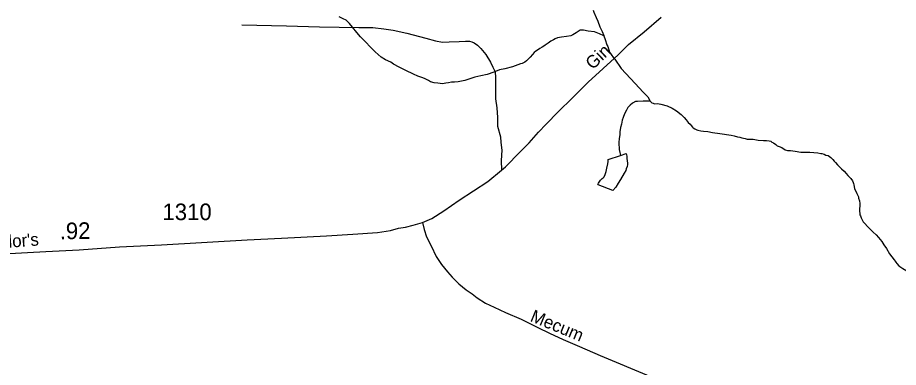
# Model space of a CAD drawing. Extents: x 2220236 to 2384410, y 720751 to 894131.
# Drawn here: x 2261721 to 2268370, y 820039 to 822677 of the extents above; entities that cross this region are included whole.
import ezdxf

# ---------------------------------------------------------------- set-up
doc = ezdxf.new("R2010")
doc.units = 0
doc.layers.add('Default', color=7, linetype='Continuous')

msp = doc.modelspace()

# ---------------------------------------------------------------- linework, layer by layer
at = {"layer": 'Default'}
for points in [[(2266065, 822732.1), (2266071.6, 822718.2), (2266088.2, 822678.4), (2266100.4, 822651), (2266116.9, 822606.4), (2266133.3, 822573.2), (2266145.4, 822541.1), (2266146.3, 822538.5)], [(2266146.3, 822538.5), (2266113.2, 822554.9), (2266077.1, 822568.8), (2266029, 822573.7), (2265993.1, 822582), (2265971.1, 822583.1), (2265967.1, 822581.6), (2265959.2, 822577.8), (2265937.2, 822560.9), (2265913.6, 822546.6), (2265897.4, 822540.4), (2265863.5, 822534.5), (2265827.7, 822530.3), (2265797.7, 822523.7), (2265779.8, 822517.6), (2265765.9, 822509.6), (2265745.7, 822499.2), (2265726.3, 822483.2), (2265704, 822468.9), (2265694.4, 822460.9), (2265680.4, 822453), (2265662.5, 822442.9), (2265646.5, 822432.4), (2265632.6, 822424.5), (2265620.9, 822414.2), (2265606.8, 822398.1), (2265591.3, 822377.8), (2265573.5, 822360.1), (2265563.5, 822352.1), (2265549.6, 822341.9), (2265529.7, 822331.5), (2265517.4, 822327.8), (2265456, 822304.5), (2265400.2, 822289.9), (2265358.1, 822281.9), (2265316.4, 822265.4), (2265264.5, 822246.8), (2265216.8, 822238.9), (2265172.6, 822226.7), (2265134.7, 822216), (2265096.7, 822203.7), (2265047.3, 822193.2), (2265019, 822190.5), (2264997, 822191), (2264972.9, 822184), (2264953.2, 822182.1), (2264929.5, 822178.3), (2264911.5, 822179.6), (2264893.5, 822181.7), (2264865.1, 822185.5), (2264839, 822193.3), (2264823.1, 822202.8), (2264798.8, 822214.8), (2264780.9, 822222.4), (2264742.8, 822234.6), (2264710.6, 822250.1), (2264650.5, 822277.5), (2264620.3, 822292.9), (2264602.5, 822303.1), (2264558, 822326.4), (2264538, 822340.6), (2264498, 822357.8), (2264465.7, 822379.8), (2264421.2, 822419.4), (2264384.9, 822455.2), (2264346.7, 822494.7), (2264310.4, 822532.2), (2264282.2, 822564), (2264249.6, 822605.6), (2264227.2, 822631.7), (2264201.1, 822657.5), (2264179.4, 822667.1), (2264147.2, 822683.2)], [(2264778.6, 821132.7), (2264847, 821162.6), (2264939.5, 821219.7), (2265053.7, 821299.8), (2265270, 821442.2), (2265375.1, 821527.2), (2265403.8, 821550.4), (2265514.9, 821664.6), (2265581.8, 821731.5), (2265652.6, 821814.2), (2265710.1, 821873.6), (2265801.2, 821966.5), (2265910.1, 822071.4), (2266029, 822190.5), (2266254.7, 822397), (2266332.2, 822473.1), (2266451.2, 822570.2), (2266580.2, 822681.5)], [(2263414.7, 822621.4), (2263751.1, 822615.5), (2264001, 822607.6), (2264298.1, 822601.7), (2264402.4, 822601.7), (2264485, 822591.9), (2264555.8, 822582), (2264658.1, 822558.4), (2264803.7, 822521), (2264874.5, 822501.3), (2264927.7, 822491.5), (2264978.8, 822493.4), (2265053.6, 822497.4), (2265102.8, 822499.3), (2265132.3, 822499.3), (2265151, 822495.4), (2265167.7, 822485.5), (2265193.3, 822469.8), (2265218.8, 822444.2), (2265256.2, 822398.9), (2265291.6, 822339.9), (2265309.3, 822302.5), (2265325.1, 822269), (2265328, 822225.7), (2265328, 822141), (2265328, 822064.3), (2265338.8, 821997.3), (2265342.8, 821924.5), (2265344.7, 821857.5), (2265366.4, 821776.8), (2265369.3, 821735.5), (2265375.2, 821678.4), (2265371.3, 821599.6), (2265375.1, 821527.2)], [(2266146.3, 822538.5), (2266155.6, 822511.4), (2266170.2, 822471.8), (2266176.2, 822459.2), (2266190.4, 822417.2), (2266202.5, 822399.6), (2266218.7, 822374), (2266229, 822363.9), (2266277.7, 822294), (2266348, 822218.8), (2266414.7, 822145.3), (2266441, 822117.5), (2266473.5, 822085.6), (2266479.5, 822078.3), (2266487.7, 822062.4), (2266493.7, 822050.1), (2266496.3, 822046.8)], [(2266496.3, 822046.8), (2266467.8, 822048), (2266443.8, 822047.9), (2266401.8, 822045.5), (2266385.7, 822044.8), (2266361.8, 822030.6), (2266344.1, 822017.2), (2266328.3, 821998.5), (2266316.4, 821978.4), (2266302.4, 821952.4), (2266293, 821924.7), (2266285, 821902.6), (2266279.5, 821874.2), (2266273.4, 821848.1), (2266267.8, 821816), (2266266.3, 821792.4), (2266262.5, 821766.3), (2266260.6, 821735.8), (2266258.9, 821720.4), (2266261, 821694.2), (2266261.1, 821681.7), (2266267.5, 821660.2), (2266269.3, 821650.4), (2266272, 821638.2)], [(2266496.3, 822046.8), (2266497.9, 822044.1), (2266503.6, 822038.5), (2266509.8, 822034.1), (2266519.9, 822030.6), (2266529.6, 822026.4), (2266552, 822028.3), (2266575.8, 822024.5), (2266624.1, 822011.4), (2266662.1, 821994.2), (2266694.2, 821973.8), (2266730.7, 821946.8), (2266752.8, 821922.4), (2266768.9, 821905), (2266783.2, 821885.1), (2266797.1, 821873.3), (2266805.4, 821863.3), (2266815.3, 821851.6), (2266821.4, 821844.9), (2266833.4, 821837.1), (2266847.7, 821829.6), (2266855.8, 821827.8), (2266877.7, 821824.1), (2266897.6, 821819.4), (2266931.7, 821818), (2266967.6, 821810.7), (2267021.6, 821803), (2267107.9, 821789.8), (2267129.8, 821786), (2267155.9, 821778), (2267171.9, 821774.4), (2267187.9, 821770.7), (2267214, 821764.6), (2267228, 821761.1), (2267241.8, 821760.8), (2267259.8, 821761.1), (2267273.9, 821760.8), (2267312.1, 821751.8), (2267352.1, 821750.3), (2267374.1, 821750.5), (2267394.1, 821748.4), (2267406.1, 821744.2), (2267414.2, 821738.2), (2267428.2, 821733), (2267444.3, 821720.5), (2267456.2, 821708.8), (2267470.6, 821705.2), (2267490.4, 821697.2), (2267516.6, 821679.6), (2267532.6, 821676), (2267554.5, 821673.9), (2267590.5, 821669.9), (2267632.7, 821662.5), (2267702.5, 821661), (2267762.5, 821658.1), (2267784.7, 821653.4), (2267792.5, 821651.6), (2267810.8, 821648), (2267822.8, 821640.5), (2267840.8, 821636.9), (2267860.8, 821622.3), (2267875.2, 821606.6), (2267885.2, 821594.9), (2267895.4, 821583.2), (2267911.5, 821567.2), (2267923.7, 821553.1), (2267939.7, 821537.1), (2267959.7, 821519.6), (2267976.1, 821501.9), (2267988.2, 821486.2), (2268000.4, 821473.5), (2268010.4, 821464.4), (2268022.8, 821446.1), (2268028.5, 821434.5), (2268030.6, 821426.3), (2268033, 821416.4), (2268035, 821402.2), (2268038.9, 821385.8), (2268049.1, 821368.5), (2268057.2, 821350.3), (2268067.8, 821324.5), (2268069.6, 821314.6), (2268075.8, 821296.4), (2268078.3, 821274.4), (2268079.9, 821258.6), (2268078.4, 821246.5), (2268076.3, 821242.3), (2268076.6, 821224.3), (2268076.7, 821216.1), (2268078.7, 821199), (2268078.8, 821190.8), (2268082.9, 821182.5), (2268089.2, 821168.2), (2268093.2, 821156.7), (2268105.3, 821136.8), (2268111.3, 821128.4), (2268141.8, 821096.6)], [(2266272, 821638.2), (2266315.3, 821652.7), (2266319.8, 821632.9), (2266320, 821612.6), (2266322, 821598.4), (2266324.2, 821576.4), (2266324, 821568.9), (2266322.4, 821554.1), (2266316.1, 821536.2), (2266312.6, 821524.8), (2266300.7, 821504.7), (2266273.1, 821456.1), (2266255.5, 821427.6), (2266235.9, 821399.5), (2266214, 821373.7), (2266103.7, 821417), (2266101.8, 821418.6), (2266105.6, 821428.4), (2266115.5, 821444.6), (2266121.5, 821451), (2266127.5, 821456.5), (2266133.2, 821462.9), (2266140.9, 821468.7), (2266149.3, 821477.4), (2266156.8, 821493), (2266164.5, 821517.4), (2266168.6, 821540.9), (2266175.9, 821575.2), (2266178.2, 821591.6), (2266179.8, 821607.3), (2266272, 821638.2)], [(2259962.3, 820814.3), (2260057, 820806.7), (2260689.7, 820844.6), (2261933.6, 820912.8), (2262186.1, 820925.5), (2262489.2, 820948.2), (2262807.9, 820962.7), (2263454, 821001.3), (2263713.1, 821013.3), (2264052.8, 821030.4), (2264252.4, 821044.3), (2264438.9, 821056.9), (2264535.2, 821072.3), (2264596.6, 821087.9), (2264649.8, 821097.3), (2264707.7, 821112.6), (2264778.6, 821132.7)], [(2264778.6, 821132.7), (2264791.3, 821079.6), (2264807.7, 821024), (2264843, 820955.8), (2264880.9, 820874.9), (2264921.3, 820814.3), (2264966.8, 820758.7), (2265002.2, 820720.8), (2265052.7, 820670.2), (2265108.2, 820624.7), (2265151.2, 820594.4), (2265189.1, 820564.1), (2265253.5, 820523.6), (2265319.1, 820493.3), (2265405, 820452.9), (2265521.2, 820402.3), (2265647.4, 820339.2), (2265735.8, 820296.2), (2265839.3, 820249.5), (2265963.1, 820197.6), (2266119.7, 820129.4), (2266879.9, 819811)], [(2268141.8, 821096.6), (2268179.8, 821059.1), (2268202.3, 821039.6), (2268220.6, 821019.6), (2268244.5, 820987.9), (2268260.7, 820962.3), (2268279.2, 820936.4), (2268303.3, 820896.5), (2268319.6, 820872.5), (2268337.8, 820850.8), (2268345.8, 820840.8), (2268349.9, 820833.2), (2268357.9, 820823.2), (2268373.9, 820804.8), (2268402.4, 820783.9), (2268434.5, 820767.5), (2268448.1, 820759)]]:
    msp.add_lwpolyline(points, dxfattribs=at)

# ---------------------------------------------------------------- texts
for s, height, rotation, p in [('Gin', 95, 43.68155, (2266062.7, 822279.4)), ('.92', 125, 1.03464, (2262039.7, 821004.6)), ("Taylor's", 95, 4.29856, (2261444, 820926.1)), ('Mecum', 95, 337.58375, (2265583.9, 820390.3))]:
    msp.add_text(s, height=height, rotation=rotation, dxfattribs=at).set_placement(p)
msp.add_text('1310', height=125, dxfattribs=at).set_placement((2262814.1, 821149.7))

doc.saveas('drawing.dxf')
